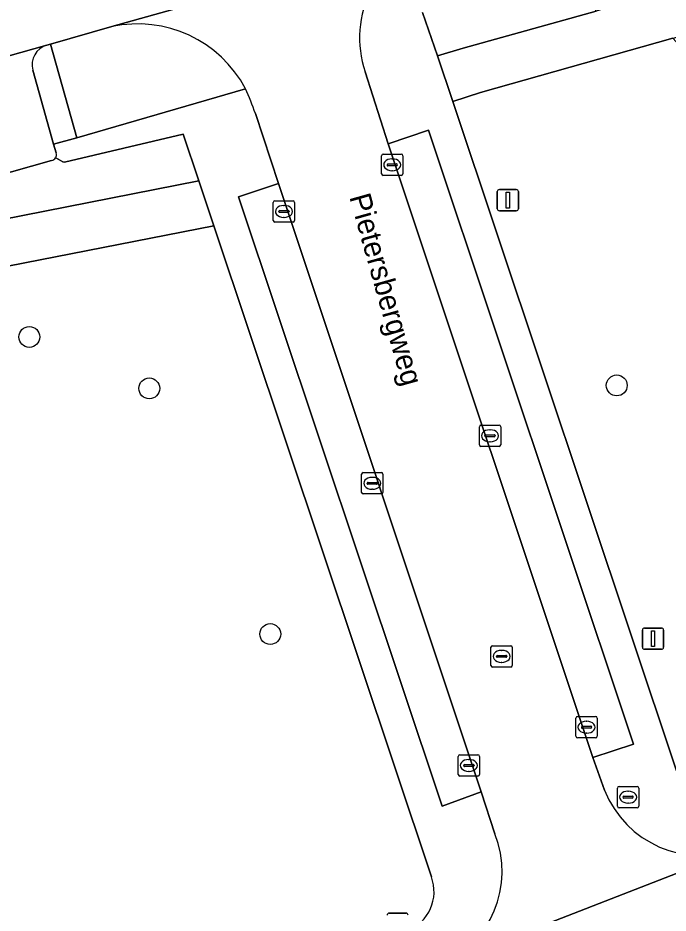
# Model space of a CAD drawing. Extents: x 159680 to 160786, y 387323 to 388340.
# Drawn here: x 160045.51 to 160076.03, y 387965.32 to 388007.32 of the extents above; entities that cross this region are included whole.
import ezdxf

# ---------------------------------------------------------------- set-up
doc = ezdxf.new("R2010")
doc.units = 0
for name, color, linetype in [('IMGEO_Berm_groen', 7, 'Continuous'), ('IMGEO_Boom', 7, 'Continuous'), ('IMGEO_Groenvoorziening', 7, 'Continuous'), ('IMGEO_Kolk', 7, 'Continuous'), ('IMGEO_Lichtmast', 7, 'Continuous'), ('IMGEO_Openbare_ruimte_label', 7, 'Continuous'), ('IMGEO_Parkeervlak_open', 7, 'Continuous'), ('IMGEO_Rijbaan_lokaal_gesloten', 7, 'Continuous'), ('IMGEO_Rijbaan_lokaal_open', 7, 'Continuous'), ('IMGEO_Rioolput', 7, 'Continuous'), ('IMGEO_Voetpad_halfverhard', 7, 'Continuous'), ('IMGEO_Voetpad_open', 7, 'Continuous')]:
    doc.layers.add(name, color=color, linetype=linetype)

msp = doc.modelspace()

# ---------------------------------------------------------------- linework, layer by layer
at = {"layer": 'IMGEO_Berm_groen'}
msp.add_lwpolyline([(160064.504, 388007.573), (160065.196, 388005.532), (160066.404, 388005.893), (160072.649, 388007.629), (160071.485, 388011.671)], dxfattribs=at)
at = {"layer": 'IMGEO_Boom'}
for centre in [(160046.046, 387992.35), (160051.676, 387989.937), (160073.615, 387990.077), (160057.354, 387978.414)]:
    msp.add_circle(centre, 0.489, dxfattribs=at)
at = {"layer": 'IMGEO_Groenvoorziening'}
for points in [[(160049.921, 388006.905), (160047.038, 388006.081), (160048.272, 388001.695), (160056.195, 388003.991)], [(160111.708, 387993.529), (160111.292, 387995.586), (160110.505, 387999.673), (160110.499, 387999.706), (160105.7, 387997.2), (160096.103, 387993.102), (160094.65, 387992.556), (160092.991, 387992.291), (160091.313, 387992.377), (160090.49, 387992.551), (160089.69, 387992.81), (160088.192, 387993.572), (160086.885, 387994.627), (160086.322, 387995.252), (160082.009, 388000), (160076.24, 388006.361), (160067.227, 388003.821), (160065.922, 388003.391), (160076.422, 387971.996)], [(160054.004, 387999.665), (160053.269, 388001.864), (160047.694, 388000.555), (160047.618, 388000.562), (160047.282, 388000.753)], [(160047.092, 388000.622), (160037.571, 387997.938), (160029.97, 387995.811)], [(160029.778, 387995.848), (160029.587, 387995.473), (160029.775, 387994.884), (160030.23, 387994.991), (160054.004, 387999.665)], [(160054.706, 387997.566), (160039.832, 387994.651), (160042.304, 387979.574), (160027.804, 387973.736), (160039.464, 387961.379), (160045.579, 387955.091), (160046.849, 387955.626), (160046.152, 387957.495), (160060.975, 387963.388), (160063.799, 387964.498)], [(160064.915, 387967.027), (160054.706, 387997.566)]]:
    msp.add_lwpolyline(points, dxfattribs=at)
for centre, radius, start, end in [((160051.131, 388001.3), 5.734, 27.9889, 102.1854), ((160047.05, 388000.886), 0.267, 278.9864, 330.184), ((160063.068, 387966.331), 1.973, 291.7291, 20.649)]:
    msp.add_arc(centre, radius, start, end, dxfattribs=at)
at = {"layer": 'IMGEO_Kolk'}
for p, q in [((160062.576, 387999.999), (160062.576, 388000.851)), ((160062.651, 388000.925), (160063.503, 388000.925)), ((160063.577, 388000.851), (160063.577, 387999.999)), ((160062.835, 388000.419), (160062.835, 388000.431)), ((160063.273, 388000.382), (160062.875, 388000.382)), ((160062.878, 388000.468), (160063.276, 388000.468)), ((160063.064, 388000.705), (160063.089, 388000.705)), ((160063.319, 388000.431), (160063.319, 388000.419)), ((160063.503, 387999.925), (160062.651, 387999.925)), ((160063.087, 388000.145), (160063.062, 388000.145)), ((160057.494, 387997.811), (160057.494, 387998.663)), ((160057.569, 387998.737), (160058.421, 387998.737)), ((160058.495, 387998.663), (160058.495, 387997.811)), ((160057.753, 387998.231), (160057.753, 387998.243)), ((160057.796, 387998.28), (160058.194, 387998.28)), ((160057.982, 387998.517), (160058.007, 387998.517)), ((160058.237, 387998.243), (160058.237, 387998.231)), ((160058.191, 387998.194), (160057.793, 387998.194)), ((160058.005, 387997.957), (160057.98, 387997.957)), ((160058.421, 387997.737), (160057.569, 387997.737)), ((160067.242, 387988.214), (160068.094, 387988.214)), ((160067.167, 387987.288), (160067.167, 387988.14)), ((160067.469, 387987.757), (160067.867, 387987.757)), ((160067.655, 387987.994), (160067.68, 387987.994)), ((160068.168, 387988.14), (160068.168, 387987.288)), ((160067.426, 387987.708), (160067.426, 387987.72)), ((160067.864, 387987.671), (160067.466, 387987.671)), ((160067.678, 387987.434), (160067.653, 387987.434)), ((160067.91, 387987.72), (160067.91, 387987.708)), ((160068.094, 387987.214), (160067.242, 387987.214)), ((160061.641, 387985.059), (160061.641, 387985.911)), ((160061.716, 387985.985), (160062.568, 387985.985)), ((160062.129, 387985.765), (160062.154, 387985.765)), ((160062.642, 387985.911), (160062.642, 387985.059)), ((160061.9, 387985.479), (160061.9, 387985.491)), ((160062.338, 387985.442), (160061.94, 387985.442)), ((160061.943, 387985.528), (160062.341, 387985.528)), ((160062.384, 387985.491), (160062.384, 387985.479)), ((160062.568, 387984.985), (160061.716, 387984.985)), ((160062.152, 387985.205), (160062.127, 387985.205)), ((160071.696, 387973.619), (160071.696, 387974.471)), ((160071.771, 387974.545), (160072.623, 387974.545)), ((160072.184, 387974.325), (160072.209, 387974.325)), ((160072.697, 387974.471), (160072.697, 387973.619)), ((160071.955, 387974.039), (160071.955, 387974.051)), ((160072.393, 387974.002), (160071.995, 387974.002)), ((160071.998, 387974.088), (160072.396, 387974.088)), ((160072.439, 387974.051), (160072.439, 387974.039)), ((160072.623, 387973.545), (160071.771, 387973.545)), ((160072.207, 387973.765), (160072.182, 387973.765)), ((160066.173, 387971.824), (160066.173, 387972.676)), ((160066.248, 387972.75), (160067.1, 387972.75)), ((160067.174, 387972.676), (160067.174, 387971.824)), ((160066.432, 387972.244), (160066.432, 387972.256)), ((160066.87, 387972.207), (160066.472, 387972.207)), ((160066.475, 387972.293), (160066.873, 387972.293)), ((160066.661, 387972.53), (160066.686, 387972.53)), ((160066.916, 387972.256), (160066.916, 387972.244)), ((160066.684, 387971.97), (160066.659, 387971.97)), ((160067.1, 387971.75), (160066.248, 387971.75))]:
    msp.add_line(p, q, dxfattribs=at)
for points in [[(160062.576, 387999.999), (160062.576, 388000.851)], [(160062.651, 388000.925), (160063.503, 388000.925)], [(160063.577, 388000.851), (160063.577, 387999.999)], [(160063.503, 387999.925), (160062.651, 387999.925)], [(160057.494, 387997.811), (160057.494, 387998.663)], [(160057.569, 387998.737), (160058.421, 387998.737)], [(160058.495, 387998.663), (160058.495, 387997.811)], [(160058.421, 387997.737), (160057.569, 387997.737)], [(160067.242, 387988.214), (160068.094, 387988.214)], [(160067.167, 387987.288), (160067.167, 387988.14)], [(160068.168, 387988.14), (160068.168, 387987.288)], [(160068.094, 387987.214), (160067.242, 387987.214)], [(160061.641, 387985.059), (160061.641, 387985.911)], [(160061.716, 387985.985), (160062.568, 387985.985)], [(160062.642, 387985.911), (160062.642, 387985.059)], [(160062.568, 387984.985), (160061.716, 387984.985)], [(160071.696, 387973.619), (160071.696, 387974.471)], [(160071.771, 387974.545), (160072.623, 387974.545)], [(160072.697, 387974.471), (160072.697, 387973.619)], [(160072.623, 387973.545), (160071.771, 387973.545)], [(160066.173, 387971.824), (160066.173, 387972.676)], [(160066.248, 387972.75), (160067.1, 387972.75)], [(160067.174, 387972.676), (160067.174, 387971.824)], [(160067.1, 387971.75), (160066.248, 387971.75)]]:
    msp.add_lwpolyline(points, dxfattribs=at)
for centre, radius, start, end in [((160062.653, 388000.849), 0.0765, 91.552, 178.448), ((160062.653, 388000.849), 0.0765, 91.552, 178.448), ((160063.501, 388000.849), 0.0765, 1.552, 88.448), ((160063.501, 388000.849), 0.0765, 1.552, 88.448), ((160062.875, 388000.428), 0.0403, 85.8775, 175.7526), ((160062.872, 388000.418), 0.0366, 178.938, 274.7102), ((160063.276, 388000.425), 0.043, 264.8664, 352.4533), ((160063.28, 388000.43), 0.0386, 1.7309, 96.639), ((160062.653, 388000.001), 0.0765, 181.552, 268.448), ((160062.653, 388000.001), 0.0765, 181.552, 268.448), ((160063.501, 388000.001), 0.0765, 271.552, 358.448), ((160063.501, 388000.001), 0.0765, 271.552, 358.448), ((160057.571, 387998.661), 0.0765, 91.552, 178.448), ((160057.571, 387998.661), 0.0765, 91.552, 178.448), ((160058.419, 387998.661), 0.0765, 1.552, 88.448), ((160058.419, 387998.661), 0.0765, 1.552, 88.448), ((160057.793, 387998.24), 0.0403, 85.8775, 175.7526), ((160058.198, 387998.242), 0.0386, 1.7309, 96.639), ((160057.79, 387998.23), 0.0366, 178.938, 274.7102), ((160058.194, 387998.237), 0.043, 264.8664, 352.4533), ((160057.571, 387997.813), 0.0765, 181.552, 268.448), ((160057.571, 387997.813), 0.0765, 181.552, 268.448), ((160058.419, 387997.813), 0.0765, 271.552, 358.448), ((160058.419, 387997.813), 0.0765, 271.552, 358.448), ((160067.244, 387988.138), 0.0765, 91.552, 178.448), ((160067.244, 387988.138), 0.0765, 91.552, 178.448), ((160068.092, 387988.138), 0.0765, 1.552, 88.448), ((160068.092, 387988.138), 0.0765, 1.552, 88.448), ((160067.466, 387987.717), 0.0403, 85.8775, 175.7526), ((160067.871, 387987.719), 0.0386, 1.7309, 96.639), ((160067.463, 387987.707), 0.0366, 178.938, 274.7102), ((160067.867, 387987.714), 0.043, 264.8664, 352.4533), ((160067.244, 387987.29), 0.0765, 181.552, 268.448), ((160067.244, 387987.29), 0.0765, 181.552, 268.448), ((160068.092, 387987.29), 0.0765, 271.552, 358.448), ((160068.092, 387987.29), 0.0765, 271.552, 358.448), ((160061.718, 387985.909), 0.0765, 91.552, 178.448), ((160061.718, 387985.909), 0.0765, 91.552, 178.448), ((160062.566, 387985.909), 0.0765, 1.552, 88.448), ((160062.566, 387985.909), 0.0765, 1.552, 88.448), ((160061.94, 387985.488), 0.0403, 85.8775, 175.7526), ((160061.937, 387985.478), 0.0366, 178.938, 274.7102), ((160062.341, 387985.485), 0.043, 264.8664, 352.4533), ((160062.345, 387985.49), 0.0386, 1.7309, 96.639), ((160061.718, 387985.061), 0.0765, 181.552, 268.448), ((160061.718, 387985.061), 0.0765, 181.552, 268.448), ((160062.566, 387985.061), 0.0765, 271.552, 358.448), ((160062.566, 387985.061), 0.0765, 271.552, 358.448), ((160071.773, 387974.469), 0.0765, 91.552, 178.448), ((160071.773, 387974.469), 0.0765, 91.552, 178.448), ((160072.621, 387974.469), 0.0765, 1.552, 88.448), ((160072.621, 387974.469), 0.0765, 1.552, 88.448), ((160071.995, 387974.048), 0.0403, 85.8775, 175.7526), ((160071.992, 387974.038), 0.0366, 178.938, 274.7102), ((160072.396, 387974.045), 0.043, 264.8664, 352.4533), ((160072.4, 387974.05), 0.0386, 1.7309, 96.639), ((160071.773, 387973.621), 0.0765, 181.552, 268.448), ((160071.773, 387973.621), 0.0765, 181.552, 268.448), ((160072.621, 387973.621), 0.0765, 271.552, 358.448), ((160072.621, 387973.621), 0.0765, 271.552, 358.448), ((160066.25, 387972.674), 0.0765, 91.552, 178.448), ((160066.25, 387972.674), 0.0765, 91.552, 178.448), ((160067.098, 387972.674), 0.0765, 1.552, 88.448), ((160067.098, 387972.674), 0.0765, 1.552, 88.448), ((160066.472, 387972.253), 0.0403, 85.8775, 175.7526), ((160066.469, 387972.243), 0.0366, 178.938, 274.7102), ((160066.873, 387972.25), 0.043, 264.8664, 352.4533), ((160066.877, 387972.255), 0.0386, 1.7309, 96.639), ((160066.25, 387971.826), 0.0765, 181.552, 268.448), ((160066.25, 387971.826), 0.0765, 181.552, 268.448), ((160067.098, 387971.826), 0.0765, 271.552, 358.448), ((160067.098, 387971.826), 0.0765, 271.552, 358.448)]:
    msp.add_arc(centre, radius, start, end, dxfattribs=at)
for centre, major_axis, ratio, start_param, end_param in [((160063.063, 388000.425), (-0.387, 0.002), 0.722429, 4.712389, 7.853982), ((160063.088, 388000.425), (-0.39, 0.002), 0.717154, 1.570796, 4.712389), ((160057.981, 387998.237), (-0.387, 0.002), 0.722429, 4.712389, 7.853982), ((160058.006, 387998.237), (-0.39, 0.002), 0.717154, 1.570796, 4.712389), ((160067.654, 387987.714), (-0.387, 0.002), 0.722429, 4.712389, 7.853982), ((160067.679, 387987.714), (-0.39, 0.002), 0.717154, 1.570796, 4.712389), ((160062.128, 387985.485), (-0.387, 0.002), 0.722429, 4.712389, 7.853982), ((160062.153, 387985.485), (-0.39, 0.002), 0.717154, 1.570796, 4.712389), ((160072.183, 387974.045), (-0.387, 0.002), 0.722429, 4.712389, 7.853982), ((160072.208, 387974.045), (-0.39, 0.002), 0.717154, 1.570796, 4.712389), ((160066.66, 387972.25), (-0.387, 0.002), 0.722429, 4.712389, 7.853982), ((160066.685, 387972.25), (-0.39, 0.002), 0.717154, 1.570796, 4.712389)]:
    msp.add_ellipse(centre, major_axis=major_axis, ratio=ratio, start_param=start_param, end_param=end_param, dxfattribs=at)
at = {"layer": 'IMGEO_Lichtmast'}
for p, q in [((160068.009, 387998.366), (160068.009, 387999.166)), ((160068.009, 387999.166), (160068.009, 387998.366)), ((160068.109, 387999.266), (160068.899, 387999.266)), ((160068.899, 387999.266), (160068.109, 387999.266)), ((160068.999, 387999.166), (160068.999, 387998.366)), ((160068.999, 387998.366), (160068.999, 387999.166)), ((160068.899, 387998.266), (160068.109, 387998.266)), ((160068.109, 387998.266), (160068.899, 387998.266)), ((160074.821, 387977.797), (160074.821, 387978.597)), ((160074.821, 387978.597), (160074.821, 387977.797)), ((160074.921, 387978.697), (160075.711, 387978.697)), ((160075.711, 387978.697), (160074.921, 387978.697)), ((160075.811, 387978.597), (160075.811, 387977.797)), ((160075.811, 387977.797), (160075.811, 387978.597)), ((160075.711, 387977.697), (160074.921, 387977.697)), ((160074.921, 387977.697), (160075.711, 387977.697)), ((160062.935, 387965.325), (160063.725, 387965.325)), ((160063.725, 387965.325), (160062.935, 387965.325))]:
    msp.add_line(p, q, dxfattribs=at)
for points in [[(160068.429, 387999.141), (160068.579, 387999.141), (160068.579, 387998.391), (160068.429, 387998.391), (160068.429, 387999.141)], [(160075.241, 387978.572), (160075.391, 387978.572), (160075.391, 387977.822), (160075.241, 387977.822), (160075.241, 387978.572)]]:
    msp.add_lwpolyline(points, dxfattribs=at)
for centre, start, end in [((160068.109, 387999.166), 90, 180), ((160068.109, 387999.166), 90, 180), ((160068.899, 387999.166), 0, 90), ((160068.899, 387999.166), 360, 90), ((160068.109, 387998.366), 180, 270), ((160068.109, 387998.366), 180, 270), ((160068.899, 387998.366), 270, 0), ((160068.899, 387998.366), 270, 0), ((160074.921, 387978.597), 90, 180), ((160074.921, 387978.597), 90, 180), ((160075.711, 387978.597), 0, 90), ((160075.711, 387978.597), 360, 90), ((160074.921, 387977.797), 180, 270), ((160074.921, 387977.797), 180, 270), ((160075.711, 387977.797), 270, 0), ((160075.711, 387977.797), 270, 0), ((160062.935, 387965.225), 90, 180), ((160062.935, 387965.225), 90, 180), ((160063.725, 387965.225), 0, 90), ((160063.725, 387965.225), 360, 90)]:
    msp.add_arc(centre, 0.1, start, end, dxfattribs=at)
at = {"layer": 'IMGEO_Parkeervlak_open'}
for points in [[(160046.868, 388006.04), (160027.821, 388000.667)], [(160047.302, 388000.984), (160047.187, 388001.392), (160046.205, 388004.868)], [(160029.97, 387995.811), (160037.571, 387997.938), (160047.092, 388000.622)]]:
    msp.add_lwpolyline(points, dxfattribs=at)
for points in [[(160062.89, 388001.406), (160072.485, 387972.63), (160074.405, 387973.256), (160064.786, 388002.042)], [(160057.745, 387999.546), (160055.855, 387998.917), (160065.426, 387970.337), (160067.254, 387971.01)]]:
    msp.add_lwpolyline(points, close=True, dxfattribs=at)
for centre, radius, start, end in [((160047.142, 388005.112), 0.968, 106.4359, 194.5704), ((160047.049, 388000.89), 0.27, 329.6588, 20.4445), ((160047.05, 388000.886), 0.267, 278.9864, 330.184)]:
    msp.add_arc(centre, radius, start, end, dxfattribs=at)
at = {"layer": 'IMGEO_Rijbaan_lokaal_gesloten'}
msp.add_lwpolyline([(159997.91, 387992.22), (160026.043, 388000.161), (160026.098, 388000.177), (160027.821, 388000.667), (160046.868, 388006.04), (160047.038, 388006.081), (160049.921, 388006.905), (160065.061, 388011.145), (160065.314, 388011.216), (160071.266, 388012.932), (160071.32, 388012.944), (160084.247, 388016.506), (160092.306, 388018.726)], dxfattribs=at)
at = {"layer": 'IMGEO_Rijbaan_lokaal_open'}
for points in [[(160065.061, 388011.145), (160049.921, 388006.905)], [(160062.89, 388001.406), (160061.802, 388004.792)], [(160056.654, 388002.827), (160057.745, 387999.546), (160067.254, 387971.01), (160067.891, 387969.049)], [(160073.039, 387971.096), (160072.485, 387972.63), (160062.89, 388001.406)], [(160065.312, 387962.867), (160079.345, 387968.326)]]:
    msp.add_lwpolyline(points, dxfattribs=at)
msp.add_lwpolyline([(160115.127, 387978.084), (160114.307, 387980.164), (160080.535, 387966.949), (160079.923, 387968.547), (160079.42, 387968.355), (160079.345, 387968.326), (160065.312, 387962.867), (160064.905, 387962.701), (160065.507, 387961.108), (160047.467, 387954.027), (160048.287, 387951.938), (160068.231, 387959.752), (160084.184, 387965.957)], close=True, dxfattribs=at)
for centre, radius, start, end in [((160066.533, 388006.378), 4.989, 107.1552, 198.5304), ((160051.131, 388001.3), 5.734, 27.9889, 102.1854), ((160041.106, 387997.369), 16.478, 19.3449, 23.6967), ((160077.601, 387972.919), 4.913, 201.7819, 290.7898), ((160063.451, 387967.272), 4.782, 292.8996, 21.8106)]:
    msp.add_arc(centre, radius, start, end, dxfattribs=at)
at = {"layer": 'IMGEO_Rioolput'}
for p, q in [((160067.711, 387976.94), (160067.711, 387977.792)), ((160067.786, 387977.866), (160068.638, 387977.866)), ((160068.712, 387977.792), (160068.712, 387976.94)), ((160067.97, 387977.36), (160067.97, 387977.372)), ((160068.408, 387977.323), (160068.01, 387977.323)), ((160068.013, 387977.409), (160068.411, 387977.409)), ((160068.199, 387977.646), (160068.224, 387977.646)), ((160068.454, 387977.372), (160068.454, 387977.36)), ((160068.638, 387976.866), (160067.786, 387976.866)), ((160068.222, 387977.086), (160068.197, 387977.086)), ((160073.649, 387970.337), (160073.649, 387971.189)), ((160073.724, 387971.263), (160074.576, 387971.263)), ((160074.137, 387971.043), (160074.162, 387971.043)), ((160074.65, 387971.189), (160074.65, 387970.337)), ((160073.908, 387970.757), (160073.908, 387970.769)), ((160074.346, 387970.72), (160073.948, 387970.72)), ((160073.951, 387970.806), (160074.349, 387970.806)), ((160074.392, 387970.769), (160074.392, 387970.757)), ((160074.576, 387970.263), (160073.724, 387970.263)), ((160074.16, 387970.483), (160074.135, 387970.483))]:
    msp.add_line(p, q, dxfattribs=at)
for points in [[(160067.711, 387976.94), (160067.711, 387977.792)], [(160067.786, 387977.866), (160068.638, 387977.866)], [(160068.712, 387977.792), (160068.712, 387976.94)], [(160068.638, 387976.866), (160067.786, 387976.866)], [(160073.649, 387970.337), (160073.649, 387971.189)], [(160073.724, 387971.263), (160074.576, 387971.263)], [(160074.65, 387971.189), (160074.65, 387970.337)], [(160074.576, 387970.263), (160073.724, 387970.263)]]:
    msp.add_lwpolyline(points, dxfattribs=at)
for centre, radius, start, end in [((160067.788, 387977.79), 0.0765, 91.552, 178.448), ((160067.788, 387977.79), 0.0765, 91.552, 178.448), ((160068.636, 387977.79), 0.0765, 1.552, 88.448), ((160068.636, 387977.79), 0.0765, 1.552, 88.448), ((160068.01, 387977.369), 0.0403, 85.8775, 175.7526), ((160068.007, 387977.359), 0.0366, 178.938, 274.7102), ((160068.411, 387977.366), 0.043, 264.8664, 352.4533), ((160068.415, 387977.371), 0.0386, 1.7309, 96.639), ((160067.788, 387976.942), 0.0765, 181.552, 268.448), ((160067.788, 387976.942), 0.0765, 181.552, 268.448), ((160068.636, 387976.942), 0.0765, 271.552, 358.448), ((160068.636, 387976.942), 0.0765, 271.552, 358.448), ((160073.726, 387971.187), 0.0765, 91.552, 178.448), ((160073.726, 387971.187), 0.0765, 91.552, 178.448), ((160074.574, 387971.187), 0.0765, 1.552, 88.448), ((160074.574, 387971.187), 0.0765, 1.552, 88.448), ((160073.948, 387970.766), 0.0403, 85.8775, 175.7526), ((160073.945, 387970.756), 0.0366, 178.938, 274.7102), ((160074.349, 387970.763), 0.043, 264.8664, 352.4533), ((160074.353, 387970.768), 0.0386, 1.7309, 96.639), ((160073.726, 387970.339), 0.0765, 181.552, 268.448), ((160073.726, 387970.339), 0.0765, 181.552, 268.448), ((160074.574, 387970.339), 0.0765, 271.552, 358.448), ((160074.574, 387970.339), 0.0765, 271.552, 358.448)]:
    msp.add_arc(centre, radius, start, end, dxfattribs=at)
for centre, major_axis, ratio, start_param, end_param in [((160068.198, 387977.366), (-0.387, 0.002), 0.722429, 4.712389, 7.853982), ((160068.223, 387977.366), (-0.39, 0.002), 0.717154, 1.570796, 4.712389), ((160074.136, 387970.763), (-0.387, 0.002), 0.722429, 4.712389, 7.853982), ((160074.161, 387970.763), (-0.39, 0.002), 0.717154, 1.570796, 4.712389)]:
    msp.add_ellipse(centre, major_axis=major_axis, ratio=ratio, start_param=start_param, end_param=end_param, dxfattribs=at)
at = {"layer": 'IMGEO_Voetpad_halfverhard'}
msp.add_lwpolyline([(160030.14, 387992.755), (160031.235, 387992.966), (160039.827, 387994.65), (160039.832, 387994.651), (160054.706, 387997.566), (160054.004, 387999.665), (160030.23, 387994.991), (160029.775, 387994.884), (160029.587, 387995.473), (160027.27, 387994.854), (160027.411, 387994.348)], dxfattribs=at)
at = {"layer": 'IMGEO_Voetpad_open'}
for points in [[(160073.662, 388008.252), (160073.486, 388007.88), (160072.649, 388007.629), (160066.404, 388005.893), (160065.196, 388005.532), (160065.922, 388003.391), (160067.227, 388003.821), (160076.24, 388006.361), (160076.265, 388006.368), (160093.242, 388011.152), (160105.042, 388014.47)], [(160065.196, 388005.532), (160064.504, 388007.573)], [(160046.205, 388004.868), (160047.187, 388001.392), (160048.272, 388001.695), (160047.038, 388006.081)], [(160047.038, 388006.081), (160046.868, 388006.04)], [(160076.422, 387971.996), (160065.922, 388003.391), (160065.196, 388005.532)], [(160061.802, 388004.792), (160062.89, 388001.406), (160064.786, 388002.042), (160074.405, 387973.256), (160072.485, 387972.63), (160073.039, 387971.096)], [(160056.195, 388003.991), (160048.272, 388001.695), (160047.187, 388001.392), (160047.302, 388000.984)], [(160067.891, 387969.049), (160067.254, 387971.01), (160065.426, 387970.337), (160055.855, 387998.917), (160057.745, 387999.546), (160056.654, 388002.827)], [(160047.282, 388000.753), (160047.618, 388000.562), (160047.694, 388000.555), (160053.269, 388001.864), (160054.004, 387999.665), (160054.706, 387997.566), (160064.915, 387967.027)]]:
    msp.add_lwpolyline(points, dxfattribs=at)
for centre, radius, start, end in [((160066.533, 388006.378), 4.989, 107.1552, 198.5304), ((160047.142, 388005.112), 0.968, 106.4359, 194.5704), ((160041.106, 387997.369), 16.478, 19.3449, 23.6967), ((160047.049, 388000.89), 0.27, 329.6588, 20.4445), ((160077.601, 387972.919), 4.913, 201.7819, 290.7898), ((160063.451, 387967.272), 4.782, 292.8996, 21.8106), ((160063.068, 387966.331), 1.973, 291.7291, 20.649)]:
    msp.add_arc(centre, radius, start, end, dxfattribs=at)

# ---------------------------------------------------------------- texts
at = {"layer": 'IMGEO_Openbare_ruimte_label'}
msp.add_text('Pietersbergweg', height=1, rotation=285.7173, dxfattribs=at).set_placement((160061.057, 387998.924))

doc.saveas('drawing.dxf')
